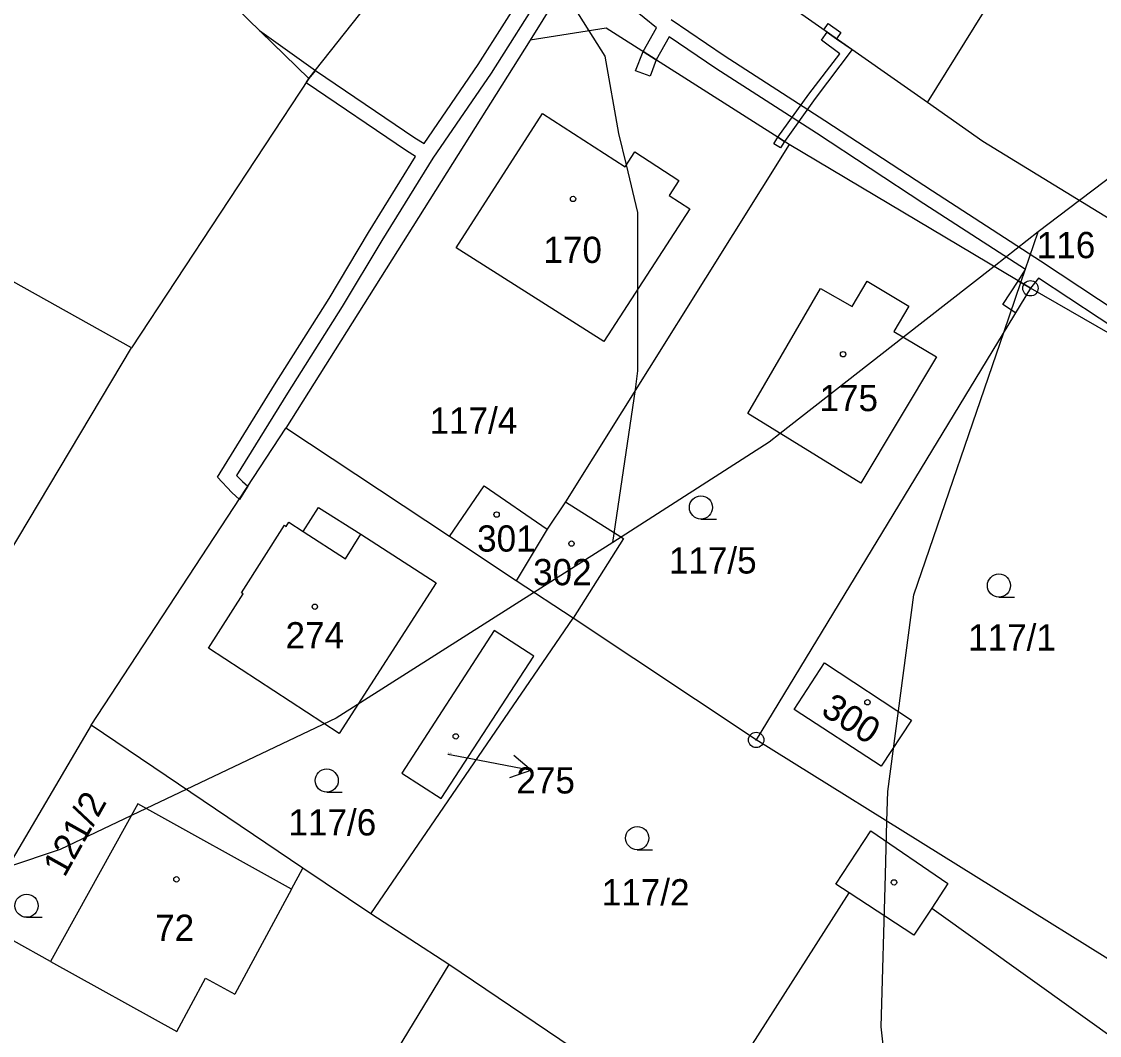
# Model space of a CAD drawing. Extents: x -747333 to -745433, y -1133152 to -1130600.
# Drawn here: x -746336.6 to -746266.8, y -1131861.6 to -1131795.9 of the extents above; entities that cross this region are included whole.
import ezdxf

# ---------------------------------------------------------------- set-up
doc = ezdxf.new("R2010")
doc.units = 0
for name, color, linetype in [('Vrstva 1', 7, 'Continuous'), ('Vrstva 16', 7, 'Continuous'), ('Vrstva 18', 7, 'Continuous'), ('Vrstva 19', 7, 'Continuous'), ('Vrstva 24', 7, 'Continuous'), ('Vrstva 25', 7, 'Continuous'), ('Vrstva 3', 7, 'Continuous'), ('Vrstva 30', 7, 'Continuous'), ('Vrstva 37', 7, 'Continuous'), ('Vrstva 4', 7, 'Continuous'), ('Vrstva 52', 7, 'Continuous')]:
    doc.layers.add(name, color=color, linetype=linetype)

msp = doc.modelspace()

# ---------------------------------------------------------------- linework, layer by layer
at = {"layer": 'Vrstva 1'}
for p, q in [((-746277.93, -1131801.12), (-746269.53, -1131787.61)), ((-746318.38, -1131828.91), (-746317.39, -1131827.36)), ((-746317.39, -1131827.36), (-746314.64, -1131829.08)), ((-746322.39, -1131832.87), (-746319.59, -1131828.5)), ((-746319.59, -1131828.5), (-746319.48, -1131828.58)), ((-746319.48, -1131828.58), (-746319.31, -1131828.31)), ((-746319.31, -1131828.31), (-746318.38, -1131828.91)), ((-746314.64, -1131829.08), (-746309.76, -1131832.23)), ((-746309.76, -1131832.23), (-746316.05, -1131842)), ((-746324.52, -1131836.47), (-746322.27, -1131832.95)), ((-746322.27, -1131832.95), (-746322.39, -1131832.87)), ((-746306, -1131835.32), (-746311.99, -1131844.56)), ((-746303.44, -1131836.98), (-746306, -1131835.32)), ((-746316.05, -1131842), (-746324.52, -1131836.47)), ((-746309.45, -1131846.21), (-746303.44, -1131836.98)), ((-746286.58, -1131840.44), (-746284.6, -1131837.42)), ((-746284.6, -1131837.42), (-746278.97, -1131841.12)), ((-746280.93, -1131844.12), (-746286.58, -1131840.44)), ((-746278.97, -1131841.12), (-746280.93, -1131844.12)), ((-746311.99, -1131844.56), (-746309.45, -1131846.21)), ((-746283.86, -1131851.75), (-746281.61, -1131848.31)), ((-746281.61, -1131848.31), (-746276.62, -1131851.71)), ((-746283.01, -1131852.31), (-746283.86, -1131851.75)), ((-746276.62, -1131851.71), (-746277.66, -1131853.3)), ((-746292.9, -1131867.8), (-746283.01, -1131852.31)), ((-746277.66, -1131853.3), (-746261.5, -1131864.88))]:
    msp.add_line(p, q, dxfattribs=at)
for points in [[(-746340.04, -1131778.16), (-746318.01, -1131799.56)], [(-746297.6, -1131787.32), (-746303.67, -1131797.07)], [(-746277.93, -1131801.12), (-746297.6, -1131787.32)], [(-746318.01, -1131799.56), (-746314.31, -1131794.88)], [(-746298.76, -1131796.3), (-746303.67, -1131797.07)], [(-746286.89, -1131803.83), (-746298.76, -1131796.3)], [(-746303.67, -1131797.07), (-746319.5, -1131822.22)], [(-746318.01, -1131799.56), (-746329.51, -1131817)], [(-746329.51, -1131817), (-746357.15, -1131801.57)], [(-746274.35, -1131803.63), (-746277.93, -1131801.12)], [(-746308.48, -1131810.54), (-746302.88, -1131801.82)], [(-746302.88, -1131801.82), (-746297.53, -1131805.29)], [(-746244.27, -1131822.03), (-746274.35, -1131803.63)], [(-746286.89, -1131803.83), (-746301.39, -1131826.98)], [(-746297.53, -1131805.29), (-746296.89, -1131804.31)], [(-746296.89, -1131804.31), (-746294.04, -1131806.16)], [(-746271.26, -1131813.15), (-746286.89, -1131803.83)], [(-746294.04, -1131806.16), (-746294.67, -1131807.14)], [(-746294.67, -1131807.14), (-746293.33, -1131808.01)], [(-746293.33, -1131808.01), (-746298.9, -1131816.6)], [(-746298.9, -1131816.6), (-746308.48, -1131810.54)], [(-746282.82, -1131814.32), (-746281.85, -1131812.69)], [(-746281.85, -1131812.69), (-746279.15, -1131814.31)], [(-746289.57, -1131821.27), (-746284.86, -1131813.16)], [(-746271.26, -1131813.15), (-746289.03, -1131842.41)], [(-746284.86, -1131813.16), (-746282.82, -1131814.32)], [(-746247.77, -1131826.64), (-746271.26, -1131813.15)], [(-746279.15, -1131814.31), (-746280.12, -1131815.94)], [(-746280.12, -1131815.94), (-746277.35, -1131817.6)], [(-746338.17, -1131831.49), (-746329.51, -1131817)], [(-746277.35, -1131817.6), (-746282.24, -1131825.77)], [(-746282.24, -1131825.77), (-746289.57, -1131821.27)], [(-746332.13, -1131841.46), (-746319.5, -1131822.22)], [(-746308.91, -1131829.22), (-746319.5, -1131822.22)], [(-746308.91, -1131829.22), (-746306.65, -1131825.94), (-746302.57, -1131828.75)], [(-746301.39, -1131826.98), (-746302.57, -1131828.75)], [(-746301.39, -1131826.98), (-746297.63, -1131829.35), (-746300.9, -1131834.52)], [(-746302.57, -1131828.75), (-746304.59, -1131832.1)], [(-746304.59, -1131832.1), (-746308.91, -1131829.22)], [(-746300.9, -1131834.52), (-746304.59, -1131832.1)], [(-746314.01, -1131853.67), (-746300.9, -1131834.52)], [(-746289.03, -1131842.41), (-746300.9, -1131834.52)], [(-746332.13, -1131841.46), (-746339.57, -1131854.09)], [(-746318.41, -1131850.71), (-746332.13, -1131841.46)], [(-746262.8, -1131858.73), (-746289.03, -1131842.41)], [(-746329.09, -1131846.55), (-746334.77, -1131856.76)], [(-746319.14, -1131852.08), (-746329.09, -1131846.55)], [(-746319.14, -1131852.08), (-746318.41, -1131850.71)], [(-746314.01, -1131853.67), (-746318.41, -1131850.71)], [(-746334.77, -1131856.76), (-746339.57, -1131854.09)], [(-746308.95, -1131856.97), (-746314.01, -1131853.67)], [(-746308.95, -1131856.97), (-746319.24, -1131873.86)], [(-746292.9, -1131867.8), (-746308.95, -1131856.97)]]:
    msp.add_lwpolyline(points, dxfattribs=at)
at = {"layer": 'Vrstva 16'}
msp.add_line((-746304.72689, -1131843.394088), (-746303.592165, -1131844.376381), dxfattribs=at)
for points in [[(-746309.01, -1131843.33), (-746307.52, -1131843.62)], [(-746307.52, -1131843.62), (-746303.592165, -1131844.376381), (-746305.010533, -1131844.867026)]]:
    msp.add_lwpolyline(points, dxfattribs=at)
at = {"layer": 'Vrstva 24'}
for p, q in [((-746271.31, -1131813.15), (-746271.21, -1131813.15)), ((-746289.08, -1131842.41), (-746288.98, -1131842.41))]:
    msp.add_line(p, q, dxfattribs=at)
for centre in [(-746271.26, -1131813.15), (-746289.03, -1131842.41)]:
    msp.add_circle(centre, 0.499289, dxfattribs=at)
at = {"layer": 'Vrstva 25'}
for p, q in [((-746292.61, -1131828.1), (-746291.61, -1131828.1)), ((-746273.3, -1131833.16), (-746272.3, -1131833.16)), ((-746316.86, -1131845.79), (-746315.86, -1131845.79)), ((-746296.74, -1131849.52), (-746295.74, -1131849.52)), ((-746336.31, -1131853.9), (-746335.31, -1131853.9))]:
    msp.add_line(p, q, dxfattribs=at)
for centre, radius in [((-746300.9, -1131807.36), 0.174503), ((-746283.4, -1131817.42), 0.174503), ((-746292.61, -1131827.35), 0.75), ((-746305.85, -1131827.81), 0.174503), ((-746301, -1131829.69), 0.174503), ((-746273.3, -1131832.41), 0.75), ((-746317.63, -1131833.78), 0.174503), ((-746281.82, -1131839.97), 0.174503), ((-746308.5, -1131842.18), 0.174503), ((-746316.86, -1131845.04), 0.75), ((-746296.74, -1131848.77), 0.75), ((-746326.6, -1131851.44), 0.174503), ((-746280.1, -1131851.64), 0.174503), ((-746336.31, -1131853.15), 0.75)]:
    msp.add_circle(centre, radius, dxfattribs=at)
at = {"layer": 'Vrstva 3'}
for points in [[(-746308.48, -1131810.54), (-746302.88, -1131801.82)], [(-746302.88, -1131801.82), (-746297.53, -1131805.29)], [(-746297.53, -1131805.29), (-746296.89, -1131804.31)], [(-746296.89, -1131804.31), (-746294.04, -1131806.16)], [(-746294.04, -1131806.16), (-746294.67, -1131807.14)], [(-746294.67, -1131807.14), (-746293.33, -1131808.01)], [(-746293.33, -1131808.01), (-746298.9, -1131816.6)], [(-746298.9, -1131816.6), (-746308.48, -1131810.54)], [(-746282.82, -1131814.32), (-746281.85, -1131812.69)], [(-746281.85, -1131812.69), (-746279.15, -1131814.31)], [(-746289.57, -1131821.27), (-746284.86, -1131813.16)], [(-746284.86, -1131813.16), (-746282.82, -1131814.32)], [(-746279.15, -1131814.31), (-746280.12, -1131815.94)], [(-746280.12, -1131815.94), (-746277.35, -1131817.6)], [(-746277.35, -1131817.6), (-746282.24, -1131825.77)], [(-746282.24, -1131825.77), (-746289.57, -1131821.27)], [(-746308.91, -1131829.22), (-746306.65, -1131825.94), (-746302.57, -1131828.75)], [(-746301.39, -1131826.98), (-746302.57, -1131828.75)], [(-746301.39, -1131826.98), (-746297.63, -1131829.35), (-746300.9, -1131834.52)], [(-746322.39, -1131832.87), (-746319.59, -1131828.5)], [(-746319.59, -1131828.5), (-746319.48, -1131828.58)], [(-746319.48, -1131828.58), (-746319.31, -1131828.31)], [(-746319.31, -1131828.31), (-746318.38, -1131828.91)], [(-746318.38, -1131828.91), (-746315.65, -1131830.67)], [(-746302.57, -1131828.75), (-746304.59, -1131832.1)], [(-746302.57, -1131828.75), (-746304.59, -1131832.1)], [(-746315.65, -1131830.67), (-746314.64, -1131829.08)], [(-746314.64, -1131829.08), (-746309.76, -1131832.23)], [(-746304.59, -1131832.1), (-746308.91, -1131829.22)], [(-746309.76, -1131832.23), (-746316.05, -1131842)], [(-746300.9, -1131834.52), (-746304.59, -1131832.1)], [(-746324.52, -1131836.47), (-746322.27, -1131832.95)], [(-746322.27, -1131832.95), (-746322.39, -1131832.87)], [(-746306, -1131835.32), (-746311.99, -1131844.56)], [(-746303.44, -1131836.98), (-746306, -1131835.32)], [(-746316.05, -1131842), (-746324.52, -1131836.47)], [(-746309.45, -1131846.21), (-746303.44, -1131836.98)], [(-746286.58, -1131840.44), (-746284.6, -1131837.42)], [(-746284.6, -1131837.42), (-746278.97, -1131841.12)], [(-746280.93, -1131844.12), (-746286.58, -1131840.44)], [(-746278.97, -1131841.12), (-746280.93, -1131844.12)], [(-746311.99, -1131844.56), (-746309.45, -1131846.21)], [(-746329.09, -1131846.55), (-746334.77, -1131856.76)], [(-746319.14, -1131852.08), (-746329.09, -1131846.55)], [(-746319.14, -1131852.08), (-746322.82, -1131858.89)], [(-746334.77, -1131856.76), (-746326.58, -1131861.31)], [(-746326.58, -1131861.31), (-746324.71, -1131857.84)], [(-746324.71, -1131857.84), (-746322.82, -1131858.89)]]:
    msp.add_lwpolyline(points, dxfattribs=at)
at = {"layer": 'Vrstva 30'}
for p, q in [((-746284.64, -1131796.41), (-746284.36, -1131796)), ((-746284.36, -1131796), (-746283.54, -1131796.58)), ((-746284.8, -1131797.07), (-746284.44, -1131796.55)), ((-746284.44, -1131796.55), (-746284.64, -1131796.41)), ((-746283.54, -1131796.58), (-746283.83, -1131796.98)), ((-746283.61, -1131797.95), (-746284.8, -1131797.07)), ((-746283.83, -1131796.98), (-746282.82, -1131797.69)), ((-746285.63, -1131800.58), (-746283.61, -1131797.95)), ((-746282.82, -1131797.69), (-746285.21, -1131800.86)), ((-746287.62, -1131803.37), (-746285.63, -1131800.58)), ((-746285.21, -1131800.86), (-746287.2, -1131803.64)), ((-746287.89, -1131803.79), (-746287.62, -1131803.37)), ((-746287.46, -1131804.06), (-746287.89, -1131803.79)), ((-746287.2, -1131803.64), (-746287.46, -1131804.06))]:
    msp.add_line(p, q, dxfattribs=at)
for points in [[(-746307.05, -1131798.65), (-746303.63, -1131793.27)], [(-746302.81, -1131793.83), (-746306.21, -1131799.21)], [(-746295.49, -1131796.27), (-746298.69, -1131793.67)], [(-746294.55, -1131795.74), (-746291.1, -1131798.07)], [(-746321.21, -1131796.45), (-746317.59, -1131799.03)], [(-746318.01, -1131799.56), (-746321.21, -1131796.45)], [(-746296.36, -1131797.82), (-746295.49, -1131796.27)], [(-746283.83, -1131796.98), (-746284.44, -1131796.55)], [(-746284.44, -1131796.55), (-746283.83, -1131796.98)], [(-746294.68, -1131796.87), (-746295.51, -1131798.36)], [(-746291.64, -1131798.91), (-746294.68, -1131796.87)], [(-746296.85, -1131799.07), (-746296.36, -1131797.82)], [(-746295.51, -1131798.36), (-746296.36, -1131797.82)], [(-746296.36, -1131797.82), (-746295.51, -1131798.36)], [(-746291.1, -1131798.07), (-746284.59, -1131802.27)], [(-746310.55, -1131803.78), (-746307.05, -1131798.65)], [(-746295.51, -1131798.36), (-746295.9, -1131799.4)], [(-746285.13, -1131803.11), (-746291.64, -1131798.91)], [(-746318.19, -1131799.83), (-746318.01, -1131799.56)], [(-746317.59, -1131799.03), (-746318.01, -1131799.56)], [(-746318.01, -1131799.56), (-746317.59, -1131799.03)], [(-746317.59, -1131799.03), (-746311.16, -1131803.41)], [(-746306.21, -1131799.21), (-746309.99, -1131804.73)], [(-746295.9, -1131799.4), (-746296.85, -1131799.07)], [(-746311.7, -1131804.25), (-746318.19, -1131799.83)], [(-746284.59, -1131802.27), (-746277.61, -1131806.84)], [(-746278.16, -1131807.68), (-746285.13, -1131803.11)], [(-746311.16, -1131803.41), (-746310.55, -1131803.78)], [(-746287.62, -1131803.37), (-746287.2, -1131803.64)], [(-746287.2, -1131803.64), (-746287.62, -1131803.37)], [(-746311.1, -1131804.62), (-746311.7, -1131804.25)], [(-746314.15, -1131809.53), (-746311.1, -1131804.62)], [(-746309.99, -1131804.73), (-746313.3, -1131810.05)], [(-746277.61, -1131806.84), (-746270.61, -1131811.38)], [(-746271.57, -1131811.94), (-746278.16, -1131807.68)], [(-746316.71, -1131813.81), (-746314.15, -1131809.53)], [(-746313.3, -1131810.05), (-746315.85, -1131814.33)], [(-746270.61, -1131811.38), (-746264.3, -1131815.54)], [(-746272.05, -1131812.68), (-746271.57, -1131811.94)], [(-746273.05, -1131814.2), (-746272.05, -1131812.68)], [(-746271.26, -1131813.15), (-746272.05, -1131812.68)], [(-746272.05, -1131812.68), (-746271.26, -1131813.15)], [(-746270.74, -1131812.49), (-746271.26, -1131813.15)], [(-746264.84, -1131816.38), (-746270.74, -1131812.49)], [(-746271.26, -1131813.15), (-746272.23, -1131814.74)], [(-746320.25, -1131819.4), (-746316.71, -1131813.81)], [(-746272.23, -1131814.74), (-746273.05, -1131814.2)], [(-746315.85, -1131814.33), (-746319.41, -1131819.94)], [(-746323.94, -1131825.39), (-746320.25, -1131819.4)], [(-746319.41, -1131819.94), (-746322.7, -1131825.27)], [(-746323.02, -1131826.39), (-746323.94, -1131825.39)], [(-746322.7, -1131825.27), (-746322.32, -1131825.67)], [(-746321.97, -1131825.98), (-746322.52, -1131826.83)], [(-746322.32, -1131825.67), (-746321.97, -1131825.98)], [(-746322.52, -1131826.83), (-746323.02, -1131826.39)]]:
    msp.add_lwpolyline(points, dxfattribs=at)
at = {"layer": 'Vrstva 37'}
for centre in [(-746300.9, -1131807.36), (-746283.4, -1131817.42), (-746305.85, -1131827.81), (-746301, -1131829.69), (-746317.63, -1131833.78), (-746281.82, -1131839.97), (-746308.5, -1131842.18), (-746326.6, -1131851.44)]:
    msp.add_circle(centre, 0.174503, dxfattribs=at)
at = {"layer": 'Vrstva 4'}
for p, q in [((-746318.38, -1131828.91), (-746315.65, -1131830.67)), ((-746315.65, -1131830.67), (-746314.64, -1131829.08)), ((-746278.82, -1131855.06), (-746283.01, -1131852.31)), ((-746277.66, -1131853.3), (-746278.82, -1131855.06))]:
    msp.add_line(p, q, dxfattribs=at)
for points in [[(-746319.14, -1131852.08), (-746322.82, -1131858.89)], [(-746334.77, -1131856.76), (-746326.58, -1131861.31)], [(-746326.58, -1131861.31), (-746324.71, -1131857.84)], [(-746324.71, -1131857.84), (-746322.82, -1131858.89)]]:
    msp.add_lwpolyline(points, dxfattribs=at)
at = {"layer": 'Vrstva 52'}
for points in [[(-746182.85, -1131713.12), (-746191.76, -1131726.65), (-746194.47, -1131730.77), (-746199.03, -1131737.69), (-746200.59, -1131740.07), (-746202.69, -1131743.25), (-746214.09, -1131756.94), (-746216.4, -1131759.71), (-746223.94, -1131768.75), (-746227.76, -1131772.74), (-746241.74, -1131787.34), (-746242.25, -1131787.88), (-746254.44, -1131797.13), (-746268.07, -1131807.47), (-746270.75, -1131809.5)], [(-746298.31, -1131829.62), (-746296.86, -1131819.7), (-746296.69, -1131818.5), (-746296.69, -1131813.19), (-746296.69, -1131808.25), (-746297.44, -1131805.15), (-746297.94, -1131803.13), (-746298.81, -1131798.12), (-746299.85, -1131796.47), (-746301.58, -1131793.71), (-746307.58, -1131784.1), (-746310.54, -1131779.38), (-746325.41, -1131755.6), (-746328.12, -1131751.25), (-746331.52, -1131747.94), (-746333.25, -1131746.25), (-746340.87, -1131736)], [(-746270.75, -1131809.5), (-746273.62, -1131811.74), (-746279.48, -1131816.32), (-746287.47, -1131822.56), (-746288.19, -1131823.13), (-746298.31, -1131829.62)], [(-746279.21, -1131876.52), (-746280.94, -1131861), (-746280.65, -1131851.16), (-746280.56, -1131847.68), (-746280.5, -1131845.75), (-746278.81, -1131833), (-746272.97, -1131815.96), (-746271.88, -1131812.78), (-746270.75, -1131809.5)], [(-746298.31, -1131829.62), (-746303.23, -1131832.74), (-746316.25, -1131841), (-746325.96, -1131845.62), (-746328.55, -1131846.85), (-746329.51, -1131847.31), (-746334.13, -1131849.5), (-746337.55, -1131850.66)]]:
    msp.add_lwpolyline(points, dxfattribs=at)

# ---------------------------------------------------------------- texts
at = {"layer": 'Vrstva 16'}
msp.add_text('275', height=1.7, dxfattribs=at).set_placement((-746304.57, -1131845.88))
at = {"layer": 'Vrstva 18'}
for s, p in [('116', (-746270.85, -1131811.2)), ('117/4', (-746310.2, -1131822.57)), ('117/5', (-746294.69, -1131831.63)), ('117/1', (-746275.3, -1131836.62)), ('117/6', (-746319.34, -1131848.6)), ('117/2', (-746299.04, -1131853.13))]:
    msp.add_text(s, height=1.7, dxfattribs=at).set_placement(p)
msp.add_text('121/2', height=1.7, rotation=60.78078, dxfattribs=at).set_placement((-746333.85, -1131851.37))
at = {"layer": 'Vrstva 19'}
for s, height, p in [('170', 1.7, (-746302.82, -1131811.51)), ('175', 1.7, (-746284.93, -1131821.11)), ('301', 1.7, (-746307.113721, -1131830.21)), ('302', 1.7, (-746303.486456, -1131832.39)), ('274', 1.7, (-746319.53, -1131836.48)), ('275', 0.1, (-746309.01, -1131843.33)), ('72', 1.7, (-746327.98, -1131855.43))]:
    msp.add_text(s, height=height, dxfattribs=at).set_placement(p)
msp.add_text('300', height=1.7, rotation=327.6, dxfattribs=at).set_placement((-746284.915455, -1131840.721147))

doc.saveas('drawing.dxf')
